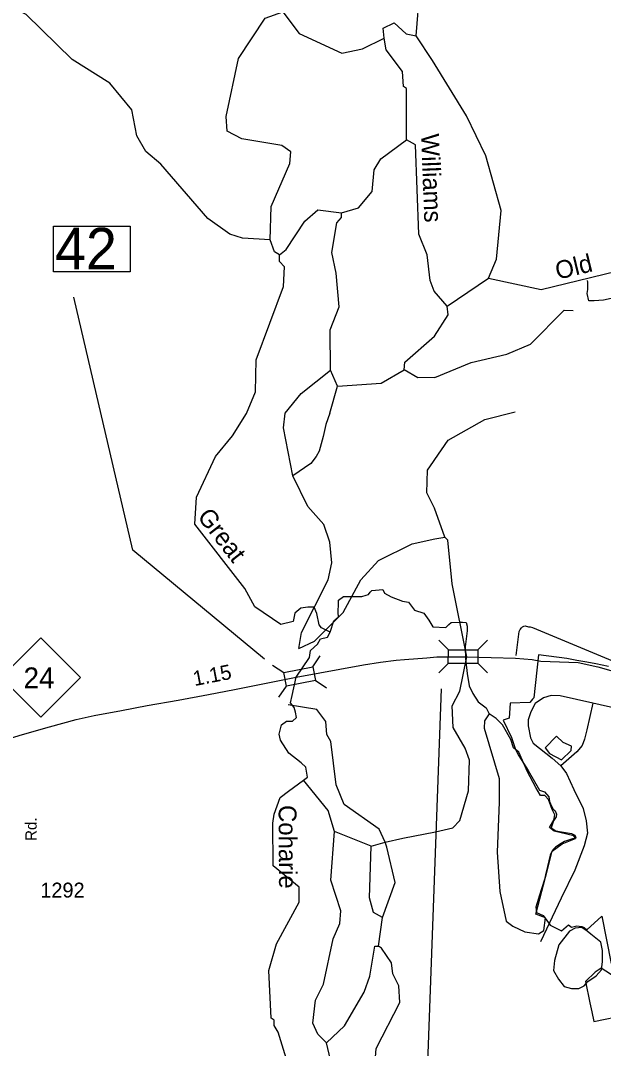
# Model space of a CAD drawing. Extents: x 2093524 to 2270757, y 289120 to 570408.
# Drawn here: x 2183766 to 2188663, y 450232 to 458869 of the extents above; entities that cross this region are included whole.
import ezdxf

# ---------------------------------------------------------------- set-up
doc = ezdxf.new("R2010")
doc.units = 0
for name, color, linetype in [('Exist Boundary Political City Limit New', 7, 'Continuous'), ('Exist Hydrographic Creek Single Shore', 7, 'Continuous'), ('Exist Hydrographic Creek Single Shore Label', 7, 'Continuous'), ('Exist Hydrographic Lake Shore', 7, 'Continuous'), ('Exist Hydrographic Misc Water Feature', 7, 'Continuous'), ('Exist Hydrographic Pond Over 1500 Sq Ft', 7, 'Continuous'), ('Exist Road Non-System Type 51', 7, 'Continuous'), ('Exist Road Primary NC Attributed', 7, 'Continuous'), ('Exist Road Primary NC Mileage Hundredths English Label', 7, 'Continuous'), ('Exist Road Primary NC Shield CELL', 7, 'Continuous'), ('Exist Road Primary NC Shield Number Label', 7, 'Continuous'), ('Exist Road Primary NC Structure Standard Bridge CELL', 7, 'Continuous'), ('Exist Road Primary NC Structure Standard Bridge Number Label', 7, 'Continuous'), ('Exist Road Secondary Type 51 Label', 7, 'Continuous'), ('Exist Road Secondary Type 51 Number Label', 7, 'Continuous'), ('Map Preparation Boundary City Limit Buffer Line', 7, 'Continuous')]:
    doc.layers.add(name, color=color, linetype=linetype)

msp = doc.modelspace()

# ---------------------------------------------------------------- linework, layer by layer
at = {"layer": 'Exist Boundary Political City Limit New'}
for points in [[(2188705.2, 453441.6), (2188599.5, 453463.9), (2188522.8, 453478.4), (2188438.5, 453492.5), (2188355, 453507.4), (2188116, 453540.5), (2188078.2, 453177.3), (2188065.8, 453166.4), (2188045.5, 453138.9), (2187879.2, 453133.5), (2187870.5, 453006.4), (2187820.2, 452989.7), (2187889.5, 452844.5), (2187924.8, 452745), (2187953, 452691.8), (2188030.5, 452567.8), (2188124.5, 452401.1), (2188167.5, 452389.1), (2188205, 452345.4), (2188208.5, 452306.7), (2188218.5, 452288.3), (2188238.2, 452244.2), (2188256, 452227.2), (2188268, 452199.3), (2188264.2, 452179.4), (2188242.2, 452144.4), (2188224.5, 452084.8), (2188263.8, 452060.7), (2188328, 452048.6), (2188395, 452037.8), (2188422.2, 452025.2), (2188427.2, 452012.1), (2188432, 451999.2), (2188402.8, 451992.8), (2188334.8, 451969.9), (2188293.5, 451946.4), (2188260, 451923.7), (2188239.8, 451903.7), (2188231.8, 451892.2), (2188214.2, 451856.1), (2188192.5, 451759.8), (2188182.5, 451716.9), (2188167.2, 451652.3), (2188142.2, 451574.2), (2188125.5, 451518.8), (2188096, 451419.3), (2188100, 451373.8), (2188157.2, 451349.5), (2188186, 451306.7), (2188215.5, 451267.4), (2188311, 451220.2), (2188368.8, 451270.9), (2188394.8, 451249.9), (2188438, 451261), (2188479, 451257.8), (2188482, 451257.5), (2188500, 451247.8), (2188522, 451229.3), (2188648, 451343), (2188726.2, 450946.1)], [(2188769.2, 450825.4), (2188644.5, 450907.7), (2188592, 450872.8), (2188513, 450795.1), (2188549.2, 450614.9), (2188564.8, 450540.6), (2188581.2, 450458.8), (2188853, 450514.2)]]:
    msp.add_lwpolyline(points, dxfattribs=at)
at = {"layer": 'Exist Hydrographic Creek Single Shore'}
for q in [(2187697.2, 456704), (2187240.1, 456595.1)]:
    msp.add_line((2187349, 456468.2), q, dxfattribs=at)
for points in [[(2185864, 457026.1), (2185631.1, 457040.6), (2185523, 457075.5), (2185339.1, 457207.1), (2184944, 457661.2), (2184819.1, 457768.6), (2184743, 457901.3), (2184699.9, 458118.6), (2184516, 458342.1), (2184198, 458542), (2183813.1, 458920.4), (2183754, 458947.8), (2183520.1, 459113.2), (2182869, 459408.3), (2182651.1, 459557), (2181653.9, 460584), (2181336.9, 460790.4), (2181102.9, 460906.7), (2180977, 460938.7), (2180536, 460878.6)], [(2187088, 458740), (2187119.1, 459123.2), (2187108.1, 459474.4)], [(2186821, 458722.4), (2186812, 458804.6), (2186904, 458848.7), (2187004.1, 458758.1), (2187088, 458740)], [(2187009, 457865.8), (2187007, 458298.8), (2186982, 458315.8), (2186973.2, 458440.6), (2186838, 458623.6), (2186821, 458722.4)], [(2186463, 457253.5), (2186604.1, 457296.6), (2186720.1, 457432.1), (2186736.1, 457615.5), (2186793.1, 457706.1), (2187009, 457865.8)], [(2187240.1, 456595.1), (2187207.1, 456684.3), (2187181.1, 456901.3), (2187113, 457073.2), (2187084.1, 457825), (2187009, 457865.8)], [(2185940.1, 456899.9), (2185998.1, 456944.6), (2186155, 457184.3), (2186263.1, 457277.2), (2186463, 457253.5)], [(2185940.1, 456899.9), (2185898.1, 456926.9), (2185864, 457026.1)], [(2185665.1, 455567.1), (2185738.1, 455749.3), (2185745.1, 456018.1), (2185975.2, 456633.5), (2185982.1, 456800.6), (2185940.1, 456844.1), (2185940.1, 456899.9)], [(2187697.2, 456704), (2188139.1, 456609.9), (2188979.2, 456812.9)], [(2188727.4, 456532.3), (2188662, 456518.4), (2188585.5, 456514.2), (2188539.5, 456514.2), (2188527, 456575.5), (2188531.2, 456608.9), (2188531.2, 456652), (2188531.2, 456670.1), (2188528.4, 456685.4)], [(2186200.8, 453575.7), (2186259.1, 453630.3), (2186286.4, 453673.9), (2186344.6, 453686.7), (2186366.5, 453730.4), (2186293.6, 453766.8), (2186273.6, 453790.4), (2186253.6, 453886.9), (2186233.6, 453939.7), (2186179, 453939.7), (2186118.9, 453930.6), (2186069.8, 453890.5), (2186055.2, 453819.6), (2185953.3, 453794.1), (2185734, 453942), (2185649.1, 454097.9), (2185230, 454637.7), (2185245, 454863.7), (2185402, 455205), (2185545.6, 455379.6), (2185665.1, 455567.1)], [(2186366.5, 453730.4), (2186397.4, 453825), (2186437.4, 453859.6), (2186433.8, 453894.2), (2186433.8, 453914.2), (2186437.4, 453954.2), (2186437.4, 453999.7), (2186477.5, 454030.7), (2186523, 454030.7), (2186634, 454030.7), (2186668.6, 454039.8), (2186688.6, 454045.2), (2186703.2, 454065.3), (2186717.7, 454079.8), (2186808.7, 454087.1), (2186823.3, 454056.2), (2186877.9, 454027), (2186974.3, 453990.6), (2187023.5, 453981.5), (2187074.4, 453916), (2187154.5, 453890.5), (2187194.6, 453830.5), (2187229.1, 453775.9), (2187338.3, 453770.4), (2187363.8, 453794.1), (2187383.8, 453810.4), (2187449.4, 453814.1), (2187478.5, 453814.1), (2187509.4, 453810.4), (2187518.5, 453781.3), (2187518.5, 453741.3), (2187505.8, 453650.3), (2187500.3, 453606.6), (2187504, 453506.5), (2187518.5, 453382.7), (2187534.9, 453279), (2187564, 453213.5), (2187609.5, 453144.3), (2187678.7, 453093.4), (2187701.8, 453042.2)], [(2186080.5, 453352.7), (2186193.5, 453515.6), (2186200.8, 453575.7)], [(2186047.9, 453197.1), (2186080.5, 453352.7)], [(2186142.1, 452487.3), (2186177.2, 452510.9), (2186162.6, 452596.5), (2186124.4, 452632.9), (2186018.8, 452713), (2185949.7, 452822.2), (2185938.7, 452873.1), (2185958.8, 452951.4), (2185998.8, 452982.3), (2186049.8, 452982.3), (2186082.5, 453011.5), (2186075.2, 453057), (2186064.3, 453097), (2186033.4, 453137), (2186047.9, 453197.1)], [(2185882.1, 448195.5), (2185889, 448487.4), (2185980.1, 448679), (2185935.2, 449276.9), (2186033, 449527.5), (2185996.1, 450151.5), (2185929, 450369.4), (2185895, 450425.8), (2185895, 450468.4), (2185870.2, 450485.3), (2185851.1, 450885.8), (2185916.1, 451110.9), (2186106, 451461.4), (2186105.2, 451586), (2185887, 451767.5), (2185885.1, 452125.1), (2185896.9, 452201.5), (2185947.8, 452341.7), (2186017, 452394.7), (2186142.1, 452487.3)]]:
    msp.add_lwpolyline(points, dxfattribs=at)
at = {"layer": 'Exist Hydrographic Lake Shore'}
for points in [[(2188116.5, 451194.2), (2188161, 451222), (2188174.9, 451330.6), (2188094.2, 451361.2), (2188191.6, 451736.9), (2188230.6, 451890), (2188316.9, 451951.2), (2188428.2, 451995.7), (2188414.3, 452018), (2188247.3, 452057), (2188208.3, 452087.6), (2188244.5, 452148.8), (2188252.9, 452196.1), (2188230.6, 452240.7), (2188200, 452324.2), (2188169.4, 452357.6), (2188133.2, 452357.6), (2188094.2, 452424.3), (2188024.6, 452555.2), (2187952.3, 452722.1), (2187907.8, 452758.3), (2187885.5, 452827.9), (2187815.9, 452950.4), (2187760.2, 453003.3), (2187701.8, 453042.2), (2187662.8, 452983.8), (2187660, 452922.5), (2187785.3, 452499.5), (2187785.3, 452301.9), (2187768.6, 451881.6), (2187793.6, 451550.4), (2187846.5, 451302.7), (2187902.2, 451258.2), (2188002.4, 451210.9)], [(2188378.1, 451216.5), (2188289, 451102.3), (2188250.1, 450971.5), (2188241.7, 450888), (2188286.3, 450812.9), (2188333.6, 450751.7), (2188394.8, 450735), (2188456, 450735), (2188500.6, 450757.2), (2188531.2, 450793.4), (2188600.8, 450840.7), (2188645.3, 450893.6), (2188653.6, 450963.2), (2188653.6, 451055), (2188639.7, 451124.6), (2188556.2, 451191.4), (2188525.6, 451216.5), (2188481.1, 451247.1), (2188425.4, 451241.5)]]:
    msp.add_lwpolyline(points, close=True, dxfattribs=at)
at = {"layer": 'Exist Hydrographic Misc Water Feature'}
for p, q in [((2187227, 458533.9), (2187088, 458740)), ((2186429.1, 455797.8), (2186370.1, 455930.2)), ((2186364.1, 455569.5), (2186429.1, 455797.8)), ((2187244.8, 455180.3), (2187359.1, 455343)), ((2187234.2, 455165), (2187244.8, 455180.3)), ((2187243.4, 454771.2), (2187178, 454900.5)), ((2187331.2, 454526.8), (2187243.4, 454771.2)), ((2187246.1, 454515.3), (2187331.2, 454526.8)), ((2186711.1, 451931.4), (2186402.1, 452055.7)), ((2186828.2, 451965.2), (2186977, 451998.3)), ((2186977, 451998.3), (2187252, 452051.8)), ((2186711.1, 451931.4), (2186828.2, 451965.2)), ((2186774, 451090.5), (2186806, 451332.6))]:
    msp.add_line(p, q, dxfattribs=at)
for points in [[(2185864, 457026.1), (2185871, 457308), (2186027, 457669), (2186035, 457767.2), (2185960, 457817.9), (2185626, 457873.9), (2185501.1, 457938.7), (2185492.1, 458063.5), (2185597, 458550.1), (2185821, 458890.1), (2185970, 458942.8), (2186105, 458759.7), (2186464, 458595.1), (2186638.1, 458631), (2186821, 458722.4)], [(2187697.2, 456704), (2187763, 456863.4), (2187802.2, 457272.6), (2187674, 457731.2), (2187513.1, 458069), (2187227, 458533.9)], [(2186370.1, 455930.2), (2186368, 456271.4), (2186442.1, 456463.4), (2186416, 456746.1), (2186381.2, 456920.6), (2186422, 457169.1), (2186463, 457214.1), (2186463, 457253.5)], [(2187243, 456217.8), (2187358, 456395.9), (2187349, 456468.2)], [(2187245.1, 455870), (2187552, 455995.1), (2187852, 456064.5), (2188051.1, 456149.2), (2188332, 456435.4), (2188407.1, 456433.9)], [(2186987.1, 455934.2), (2186995.1, 455999.7), (2187243, 456217.8)], [(2185989.1, 455570.4), (2186122, 455735.1), (2186370.1, 455930.2)], [(2186429.1, 455797.8), (2186796, 455823.3), (2186987.1, 455934.2)], [(2187245.1, 455870), (2187104.2, 455866.3), (2186987.1, 455934.2)], [(2186051.9, 455043.7), (2185976, 455445.8), (2185989.1, 455570.4)], [(2186364.1, 455569.5), (2186330.9, 455474.2), (2186307.1, 455374.8), (2186274.1, 455251.9), (2186250.3, 455204.6), (2186203.2, 455147.9), (2186051.9, 455043.7)], [(2187359.1, 455343), (2187665.6, 455516.6), (2187922.1, 455581)], [(2187178, 454900.5), (2187185.2, 455090.6), (2187234.2, 455165)], [(2186102.1, 453593.5), (2186126.1, 453727.5), (2186349.2, 454169.2), (2186381.2, 454312.8), (2186364.1, 454487), (2186313.1, 454635.7), (2186179, 454786), (2186051.9, 455043.7)], [(2186102.1, 453593.5), (2186235.2, 453653.2), (2186475.1, 453894.4), (2186624.2, 454170.3), (2186773, 454331.3), (2187055.2, 454473.2), (2187246.1, 454515.3)], [(2187392.1, 454135.2), (2187356.2, 454503.3), (2187331.2, 454526.8)], [(2187515.3, 453523.2), (2187392.1, 454135.2)], [(2187252, 452051.8), (2187398, 452085), (2187456, 452146.2), (2187529, 452397.2), (2187536, 452653), (2187502.2, 452755.4), (2187400.1, 452928), (2187391, 453111.8), (2187457.1, 453235.1), (2187515.3, 453523.2)], [(2186828.2, 451965.2), (2186777.1, 452074.4), (2186484.1, 452280.4), (2186417.1, 452445.8), (2186373.2, 452810.7), (2186339.1, 452870.4), (2186330.1, 452978.9), (2186255.1, 453078.8), (2186013.1, 453119.7)], [(2186402.1, 452055.7), (2186351, 452230.6), (2186142.1, 452487.3)], [(2186337.1, 450279.2), (2186262, 450352.9), (2186220, 450445.6), (2186244.2, 450638.6), (2186310, 450771.7), (2186391, 451153.9), (2186448, 451280.7), (2186456, 451388.7), (2186371.1, 451646.3), (2186402.1, 452055.7)], [(2186806, 451332.6), (2186731.2, 451373.4), (2186697.2, 451498.7), (2186711.1, 451931.4)], [(2186806, 451332.6), (2186913.1, 451625.6), (2186844.2, 451922.2), (2186828.2, 451965.2)], [(2186179.2, 448822.7), (2186262, 448853.8), (2186477.1, 449089), (2186543.2, 449254.9), (2186632.2, 449764.8), (2186731.2, 449940), (2186754.2, 450231.5), (2186952, 450617.8), (2186943, 450759.1), (2186892.2, 450858.5), (2186883.1, 450950.5), (2186799.1, 451073.5), (2186774, 451090.5)], [(2186337.1, 450279.2), (2186486.2, 450420.5), (2186651, 450705.9), (2186701, 450839.4), (2186741, 451091.1), (2186774, 451090.5)], [(2186179.2, 448822.7), (2186267.2, 449496.6), (2186349.2, 449704.9), (2186380.1, 450088), (2186337.1, 450279.2)]]:
    msp.add_lwpolyline(points, dxfattribs=at)
at = {"layer": 'Exist Hydrographic Pond Over 1500 Sq Ft'}
msp.add_lwpolyline([(2188269.6, 452855.7), (2188172.2, 452758.3), (2188208.3, 452711), (2188311.3, 452658.1), (2188392, 452736.1), (2188394.8, 452772.2), (2188325.2, 452802.9)], close=True, dxfattribs=at)
at = {"layer": 'Exist Road Non-System Type 51'}
for points in [[(2187929.7, 453533.3), (2187954.4, 453735.2), (2187964.2, 453753.4), (2187974, 453767.3), (2187982.1, 453775.4), (2187994, 453779.4), (2188005.8, 453781.8), (2188033.9, 453776), (2188046, 453773.7), (2188067.9, 453768.1), (2189140.7, 453319.5), (2189152.7, 453313.7), (2189160.8, 453309.6), (2189174.8, 453301.8), (2189176.7, 453297.8), (2189190.9, 453271.9)], [(2188572.4, 453132.6), (2188300.5, 453195.1), (2188223.3, 453197.5), (2188159.6, 453179.1), (2188088.5, 453131.4), (2188051.8, 453060.3), (2188030.9, 452992.9), (2188030.9, 452942.7), (2188050.5, 452842.2), (2188071.4, 452798.1), (2188125.3, 452754), (2188230.6, 452671.9), (2188304.1, 452605.8)], [(2188572.4, 453132.6), (2188523.4, 452909.6), (2188502.6, 452831.2), (2188483, 452777.3), (2188438.9, 452723.4), (2188304.1, 452605.8)], [(2189640.8, 452844.7), (2189221.8, 452958.6), (2188783.2, 453086), (2188572.4, 453132.6)], [(2188304.1, 452605.8), (2188353.1, 452540.8), (2188413.2, 452407.3), (2188491.6, 452249.3), (2188518.5, 452143.9), (2188529.6, 452039.8), (2188500.2, 451933.2), (2188421.7, 451731), (2188306.6, 451495.8), (2188133.8, 451127)]]:
    msp.add_lwpolyline(points, dxfattribs=at)
at = {"layer": 'Exist Road Primary NC Attributed'}
for points in [[(2186080.5, 453352.7), (2186645.9, 453455.7), (2186789.7, 453476.4), (2186921.6, 453495.6), (2186991.6, 453500.1), (2187180, 453513.8), (2187263, 453521.3), (2187515.3, 453523.2)], [(2187515.3, 453523.2), (2187924.4, 453510.1), (2188062.7, 453499.2), (2188137.3, 453486.5), (2188451.7, 453474.7), (2188615.9, 453437.9), (2188862.2, 453369.7), (2189040.5, 453315), (2189421.5, 453192.6), (2189655.5, 453122.8), (2190537.5, 452874.1), (2191074.2, 452717.3), (2191504.2, 452599.6), (2191690.4, 452561.7), (2191795.8, 452548.2), (2191901.1, 452538.4), (2192024.9, 452528.6), (2192187.8, 452526.1), (2192703.6, 452523.7)], [(2183588.7, 452812.9), (2183680.5, 452839.3), (2183782.4, 452870.1), (2184007.8, 452935.1), (2184233.4, 452996.5), (2184385.2, 453029.2), (2184614.7, 453072.5), (2184828.4, 453113.5), (2185090.1, 453157.2), (2185343.9, 453206.5), (2185563.6, 453247.7), (2186080.5, 453352.7)]]:
    msp.add_lwpolyline(points, dxfattribs=at)
at = {"layer": 'Exist Road Primary NC Shield CELL'}
msp.add_lwpolyline([(2183603.6, 453348), (2183936.6, 453681), (2184269.5, 453348), (2183936.6, 453015)], close=True, dxfattribs=at)
at = {"layer": 'Exist Road Primary NC Structure Standard Bridge CELL'}
for p, q in [((2187279.7, 453662.6), (2187359.6, 453582.5)), ((2187607.5, 453581.6), (2187687.6, 453661.5)), ((2185882.7, 453453), (2185976.7, 453389.9)), ((2186220, 453437.1), (2186283.1, 453531)), ((2187279.3, 453386.8), (2187359.4, 453466.7)), ((2187607.3, 453468.4), (2187687.2, 453388.2)), ((2186241.8, 453326), (2186335.8, 453262.9)), ((2185935.9, 453182.3), (2185999, 453276.3))]:
    msp.add_line(p, q, dxfattribs=at)
for points in [[(2187359.6, 453582.5), (2187607.5, 453582.1), (2187607.3, 453466.3), (2187359.4, 453466.7)], [(2185976.7, 453389.9), (2186219.9, 453437.6), (2186242.2, 453324), (2185999, 453276.3)]]:
    msp.add_lwpolyline(points, close=True, dxfattribs=at)
at = {"layer": 'Exist Road Primary NC Structure Standard Bridge Number Label'}
msp.add_line((2187300.1, 453254.4), (2187154.5, 449308.6), dxfattribs=at)
msp.add_lwpolyline([(2184042.3, 457140.3), (2184686.4, 457140.3), (2184686.4, 456758), (2184042.3, 456758)], close=True, dxfattribs=at)
msp.add_lwpolyline([(2185815, 453502), (2184708.4, 454419.3), (2184213.4, 456545)], dxfattribs=at)
at = {"layer": 'Map Preparation Boundary City Limit Buffer Line'}
for points in [[(2188705.2, 453441.6), (2188599.5, 453463.9), (2188522.8, 453478.4), (2188438.5, 453492.5), (2188355, 453507.4), (2188116, 453540.5), (2188078.2, 453177.3), (2188065.8, 453166.4), (2188045.5, 453138.9), (2187879.2, 453133.5), (2187870.5, 453006.4), (2187820.2, 452989.7), (2187889.5, 452844.5), (2187924.8, 452745), (2187953, 452691.8), (2188030.5, 452567.8), (2188124.5, 452401.1), (2188167.5, 452389.1), (2188205, 452345.4), (2188208.5, 452306.7), (2188218.5, 452288.3), (2188238.2, 452244.2), (2188256, 452227.2), (2188268, 452199.3), (2188264.2, 452179.4), (2188242.2, 452144.4), (2188224.5, 452084.8), (2188263.8, 452060.7), (2188328, 452048.6), (2188395, 452037.8), (2188422.2, 452025.2), (2188427.2, 452012.1), (2188432, 451999.2), (2188402.8, 451992.8), (2188334.8, 451969.9), (2188293.5, 451946.4), (2188260, 451923.7), (2188239.8, 451903.7), (2188231.8, 451892.2), (2188214.2, 451856.1), (2188192.5, 451759.8), (2188182.5, 451716.9), (2188167.2, 451652.3), (2188142.2, 451574.2), (2188125.5, 451518.8), (2188096, 451419.3), (2188100, 451373.8), (2188157.2, 451349.5), (2188186, 451306.7), (2188215.5, 451267.4), (2188311, 451220.2), (2188368.8, 451270.9), (2188394.8, 451249.9), (2188438, 451261), (2188479, 451257.8), (2188482, 451257.5), (2188500, 451247.8), (2188522, 451229.3), (2188648, 451343), (2188726.2, 450946.1)], [(2188769.2, 450825.4), (2188644.5, 450907.7), (2188592, 450872.8), (2188513, 450795.1), (2188549.2, 450614.9), (2188564.8, 450540.6), (2188581.2, 450458.8), (2188853, 450514.2)]]:
    msp.add_lwpolyline(points, dxfattribs=at)

# ---------------------------------------------------------------- texts
at = {"layer": 'Exist Hydrographic Creek Single Shore Label'}
for s, rotation, p in [('Williams', 272.20245, (2187129.8, 457916)), ('Old', 13.58456, (2188278.2, 456690.9)), ('Great', 307.83015, (2185244.7, 454698.9)), ('Coharie', 270.29572, (2185933.6, 452276.7))]:
    msp.add_text(s, height=150, rotation=rotation, dxfattribs=at).set_placement(p)
at = {"layer": 'Exist Road Primary NC Mileage Hundredths English Label'}
msp.add_text('1.15', height=125, rotation=11.05629, dxfattribs=at).set_placement((2185226.9, 453276.2))
at = {"layer": 'Exist Road Primary NC Shield Number Label'}
msp.add_text('24', height=175, dxfattribs=at).set_placement((2183790.7, 453258.3))
at = {"layer": 'Exist Road Primary NC Structure Standard Bridge Number Label'}
msp.add_text('42', height=350, dxfattribs=at).set_placement((2184054.8, 456777.7))
at = {"layer": 'Exist Road Secondary Type 51 Label'}
msp.add_text('Rd.', height=95, rotation=89.83567, dxfattribs=at).set_placement((2183900.6, 451975.7))
at = {"layer": 'Exist Road Secondary Type 51 Number Label'}
msp.add_text('1292', height=125, dxfattribs=at).set_placement((2183931.7, 451500.1))

doc.saveas('drawing.dxf')
